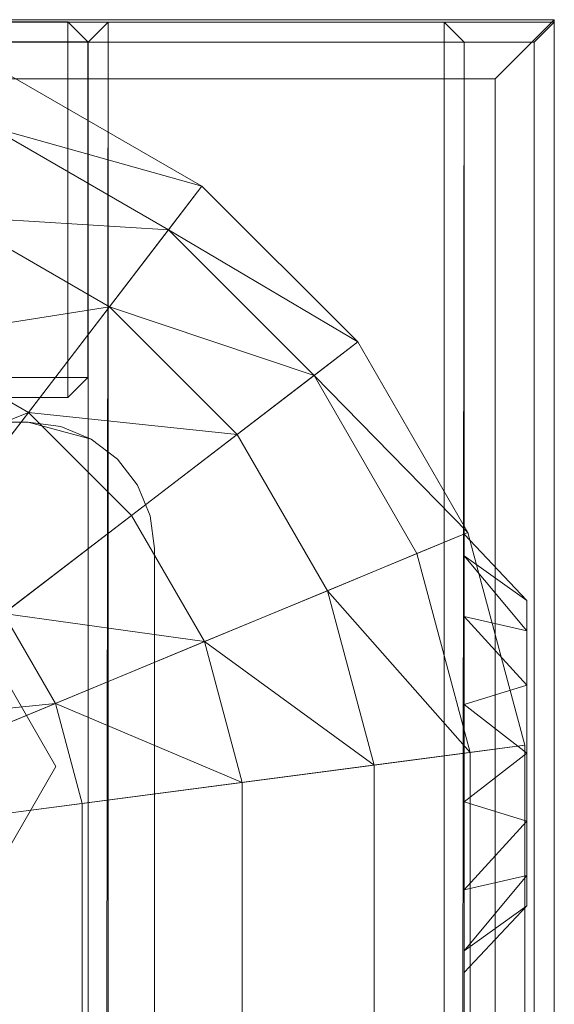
# Model space of a CAD drawing. Header units: inches. Extents: x 813 to 1305, y 19 to 194.
# Tile 422 of 656: x 1145.33 to 1146.4, y 188.76 to 190.73. Entities that reach past the tile are written whole.
import ezdxf

# ---------------------------------------------------------------- set-up
doc = ezdxf.new("R2010")
doc.units = ezdxf.units.IN
doc.header["$MEASUREMENT"] = 0
for name, color, linetype, true_color in [('CET color Grey59', 7, 'Continuous', 0x959796), ('CET color Grey71', 7, 'Continuous', 0xb4b4b4), ('CET color Grey77', 7, 'Continuous', 0xc4c4c4), ('CET color Grey80', 7, 'Continuous', 0xcbcdcc), ('CET color NavajoWhite4', 7, 'Continuous', 0x81775f)]:
    doc.layers.add(name, color=color, linetype=linetype, true_color=true_color)
doc.layers.add('CET Default', color=7, linetype='Continuous')

# ---------------------------------------------------------------- blocks, each defined once
blk = doc.blocks.new('*C190')
at = {"layer": 'CET color Grey71', "linetype": 'Continuous', "lineweight": 0}
for points, invisible_edges in [([(58.9375, 0.1811, 26.065), (58.0625, 0.1811, 26.065), (58.1059, 0.1811, 26.2548), (58.9375, 0.1811, 26.065)], 13), ([(58.9375, 0.1811, 26.065), (58.1059, 0.1811, 25.8752), (58.0625, 0.1811, 26.065), (58.9375, 0.1811, 26.065)], 13), ([(58.9375, 0.1811, 26.065), (58.1059, 0.1811, 26.2548), (58.2273, 0.1811, 26.4071), (58.9375, 0.1811, 26.065)], 13), ([(58.9375, 0.1811, 26.065), (58.2273, 0.1811, 25.7229), (58.1059, 0.1811, 25.8752), (58.9375, 0.1811, 26.065)], 13), ([(58.9375, 0.1811, 26.065), (58.2273, 0.1811, 26.4071), (58.4027, 0.1811, 26.4915), (58.9375, 0.1811, 26.065)], 13), ([(58.9375, 0.1811, 26.065), (58.4027, 0.1811, 25.6385), (58.2273, 0.1811, 25.7229), (58.9375, 0.1811, 26.065)], 13), ([(58.9375, 0.1811, 26.065), (58.5974, 0.1811, 25.6385), (58.4027, 0.1811, 25.6385), (58.9375, 0.1811, 26.065)], 13), ([(58.9375, 0.1811, 26.065), (58.4027, 0.1811, 26.4915), (58.5974, 0.1811, 26.4915), (58.9375, 0.1811, 26.065)], 13), ([(58.9375, 0.1811, 26.065), (58.7728, 0.1811, 25.7229), (58.5974, 0.1811, 25.6385), (58.9375, 0.1811, 26.065)], 13), ([(58.9375, 0.1811, 26.065), (58.5974, 0.1811, 26.4915), (58.7728, 0.1811, 26.4071), (58.9375, 0.1811, 26.065)], 13), ([(58.9375, 0.1811, 26.065), (58.8942, 0.1811, 25.8752), (58.7728, 0.1811, 25.7229), (58.9375, 0.1811, 26.065)], 4), ([(58.9375, 0.1811, 26.065), (58.7728, 0.1811, 26.4071), (58.8942, 0.1811, 26.2548), (58.9375, 0.1811, 26.065)], 9), ([(58.8047, 0.0561, 26.1345), (58.2557, 0.0561, 26.2598), (58.1954, 0.0561, 26.1345), (58.8047, 0.0561, 26.1345)], 13), ([(58.8047, 0.0561, 26.1345), (58.1954, 0.0561, 26.1345), (58.1954, 0.0561, 25.9955), (58.8047, 0.0561, 26.1345)], 13), ([(58.8047, 0.0561, 26.1345), (58.1954, 0.0561, 25.9955), (58.2557, 0.0561, 25.8702), (58.8047, 0.0561, 26.1345)], 13), ([(58.8047, 0.0561, 26.1345), (58.3644, 0.0561, 26.3466), (58.2557, 0.0561, 26.2598), (58.8047, 0.0561, 26.1345)], 13), ([(58.8047, 0.0561, 26.1345), (58.2557, 0.0561, 25.8702), (58.3644, 0.0561, 25.7834), (58.8047, 0.0561, 26.1345)], 13), ([(58.8047, 0.0561, 26.1345), (58.5, 0.0561, 26.3775), (58.3644, 0.0561, 26.3466), (58.8047, 0.0561, 26.1345)], 13), ([(58.8047, 0.0561, 26.1345), (58.3644, 0.0561, 25.7834), (58.5, 0.0561, 25.7525), (58.8047, 0.0561, 26.1345)], 13), ([(58.8047, 0.0561, 26.1345), (58.5, 0.0561, 25.7525), (58.6356, 0.0561, 25.7834), (58.8047, 0.0561, 26.1345)], 13), ([(58.8047, 0.0561, 26.1345), (58.6356, 0.0561, 26.3466), (58.5, 0.0561, 26.3775), (58.8047, 0.0561, 26.1345)], 13), ([(58.8047, 0.0561, 26.1345), (58.6356, 0.0561, 25.7834), (58.7444, 0.0561, 25.8702), (58.8047, 0.0561, 26.1345)], 13), ([(58.8047, 0.0561, 26.1345), (58.7444, 0.0561, 26.2598), (58.6356, 0.0561, 26.3466), (58.8047, 0.0561, 26.1345)], 4), ([(58.8047, 0.0561, 26.1345), (58.7444, 0.0561, 25.8702), (58.8047, 0.0561, 25.9955), (58.8047, 0.0561, 26.1345)], 9)]:
    blk.add_3dface(points, dxfattribs=dict(at, invisible_edges=invisible_edges))
for points in [[(58.0625, 0.1811, 26.065), (58.1954, 0.0561, 26.1345), (58.1059, 0.1811, 26.2548), (58.0625, 0.1811, 26.065)], [(58.0625, 0.1811, 26.065), (58.1954, 0.0561, 25.9955), (58.1954, 0.0561, 26.1345), (58.0625, 0.1811, 26.065)], [(58.1059, 0.1811, 25.8752), (58.1954, 0.0561, 25.9955), (58.0625, 0.1811, 26.065), (58.1059, 0.1811, 25.8752)], [(58.1059, 0.1811, 26.2548), (58.2557, 0.0561, 26.2598), (58.2273, 0.1811, 26.4071), (58.1059, 0.1811, 26.2548)], [(58.1059, 0.1811, 26.2548), (58.1954, 0.0561, 26.1345), (58.2557, 0.0561, 26.2598), (58.1059, 0.1811, 26.2548)], [(58.1059, 0.1811, 25.8752), (58.2557, 0.0561, 25.8702), (58.1954, 0.0561, 25.9955), (58.1059, 0.1811, 25.8752)], [(58.2273, 0.1811, 25.7229), (58.2557, 0.0561, 25.8702), (58.1059, 0.1811, 25.8752), (58.2273, 0.1811, 25.7229)], [(58.4027, 0.1811, 25.6385), (58.3644, 0.0561, 25.7834), (58.2273, 0.1811, 25.7229), (58.4027, 0.1811, 25.6385)], [(58.2273, 0.1811, 26.4071), (58.3644, 0.0561, 26.3466), (58.4027, 0.1811, 26.4915), (58.2273, 0.1811, 26.4071)], [(58.2273, 0.1811, 26.4071), (58.2557, 0.0561, 26.2598), (58.3644, 0.0561, 26.3466), (58.2273, 0.1811, 26.4071)], [(58.2273, 0.1811, 25.7229), (58.3644, 0.0561, 25.7834), (58.2557, 0.0561, 25.8702), (58.2273, 0.1811, 25.7229)], [(58.4027, 0.1811, 25.6385), (58.5, 0.0561, 25.7525), (58.3644, 0.0561, 25.7834), (58.4027, 0.1811, 25.6385)], [(58.4027, 0.1811, 26.4915), (58.3644, 0.0561, 26.3466), (58.5, 0.0561, 26.3775), (58.4027, 0.1811, 26.4915)], [(58.5974, 0.1811, 25.6385), (58.5, 0.0561, 25.7525), (58.4027, 0.1811, 25.6385), (58.5974, 0.1811, 25.6385)], [(58.4027, 0.1811, 26.4915), (58.5, 0.0561, 26.3775), (58.5974, 0.1811, 26.4915), (58.4027, 0.1811, 26.4915)], [(58.5974, 0.1811, 25.6385), (58.6356, 0.0561, 25.7834), (58.5, 0.0561, 25.7525), (58.5974, 0.1811, 25.6385)], [(58.5974, 0.1811, 26.4915), (58.5, 0.0561, 26.3775), (58.6356, 0.0561, 26.3466), (58.5974, 0.1811, 26.4915)], [(58.7728, 0.1811, 25.7229), (58.6356, 0.0561, 25.7834), (58.5974, 0.1811, 25.6385), (58.7728, 0.1811, 25.7229)], [(58.5974, 0.1811, 26.4915), (58.6356, 0.0561, 26.3466), (58.7728, 0.1811, 26.4071), (58.5974, 0.1811, 26.4915)], [(58.7728, 0.1811, 25.7229), (58.7444, 0.0561, 25.8702), (58.6356, 0.0561, 25.7834), (58.7728, 0.1811, 25.7229)], [(58.7728, 0.1811, 26.4071), (58.6356, 0.0561, 26.3466), (58.7444, 0.0561, 26.2598), (58.7728, 0.1811, 26.4071)], [(58.8942, 0.1811, 25.8752), (58.7444, 0.0561, 25.8702), (58.7728, 0.1811, 25.7229), (58.8942, 0.1811, 25.8752)], [(58.8942, 0.1811, 25.8752), (58.8047, 0.0561, 25.9955), (58.7444, 0.0561, 25.8702), (58.8942, 0.1811, 25.8752)], [(58.8942, 0.1811, 26.2548), (58.7444, 0.0561, 26.2598), (58.8047, 0.0561, 26.1345), (58.8942, 0.1811, 26.2548)], [(58.7728, 0.1811, 26.4071), (58.7444, 0.0561, 26.2598), (58.8942, 0.1811, 26.2548), (58.7728, 0.1811, 26.4071)], [(58.9375, 0.1811, 26.065), (58.8047, 0.0561, 25.9955), (58.8942, 0.1811, 25.8752), (58.9375, 0.1811, 26.065)], [(58.9375, 0.1811, 26.065), (58.8047, 0.0561, 26.1345), (58.8047, 0.0561, 25.9955), (58.9375, 0.1811, 26.065)], [(58.8942, 0.1811, 26.2548), (58.8047, 0.0561, 26.1345), (58.9375, 0.1811, 26.065), (58.8942, 0.1811, 26.2548)]]:
    blk.add_3dface(points, dxfattribs=at)
at = {"layer": 'CET color Grey77', "linetype": 'Continuous', "lineweight": 0}
for points, invisible_edges in [([(59.1608, 1.0512, 0.1409), (56.9088, 1.4992, 0.1409), (58.4608, 3.0512, 0.1409), (59.1608, 1.0512, 0.1409)], 13), ([(58.4608, 3.0512, 0.5897), (56.9088, 1.4992, 0.5897), (59.1608, 1.0512, 0.5897), (58.4608, 3.0512, 0.5897)], 6), ([(59.1608, 1.0512, 0.1409), (58.4608, 3.0512, 0.1409), (58.9088, 3.0512, 0.1409), (59.1608, 1.0512, 0.1409)], 13), ([(58.9088, 3.0512, 0.5897), (58.4608, 3.0512, 0.5897), (59.1608, 1.0512, 0.5897), (58.9088, 3.0512, 0.5897)], 6), ([(59.1608, 1.0512, 0.1409), (58.9088, 3.0512, 0.1409), (58.974, 3.0426, 0.1409), (59.1608, 1.0512, 0.1409)], 13), ([(58.974, 3.0426, 0.5897), (58.9088, 3.0512, 0.5897), (59.1608, 1.0512, 0.5897), (58.974, 3.0426, 0.5897)], 6), ([(59.1608, 1.0512, 0.1409), (58.974, 3.0426, 0.1409), (59.0348, 3.0174, 0.1409), (59.1608, 1.0512, 0.1409)], 13), ([(59.0348, 3.0174, 0.5897), (58.974, 3.0426, 0.5897), (59.1608, 1.0512, 0.5897), (59.0348, 3.0174, 0.5897)], 6), ([(59.1608, 1.0512, 0.1409), (59.0348, 3.0174, 0.1409), (59.087, 2.9774, 0.1409), (59.1608, 1.0512, 0.1409)], 13), ([(59.087, 2.9774, 0.5897), (59.0348, 3.0174, 0.5897), (59.1608, 1.0512, 0.5897), (59.087, 2.9774, 0.5897)], 6), ([(59.1608, 1.0512, 0.1409), (59.087, 2.9774, 0.1409), (59.127, 2.9252, 0.1409), (59.1608, 1.0512, 0.1409)], 13), ([(59.127, 2.9252, 0.5897), (59.087, 2.9774, 0.5897), (59.1608, 1.0512, 0.5897), (59.127, 2.9252, 0.5897)], 6), ([(59.1608, 1.0512, 0.1409), (59.127, 2.9252, 0.1409), (59.1522, 2.8644, 0.1409), (59.1608, 1.0512, 0.1409)], 13), ([(59.1522, 2.8644, 0.5897), (59.127, 2.9252, 0.5897), (59.1608, 1.0512, 0.5897), (59.1522, 2.8644, 0.5897)], 6), ([(59.1608, 1.0512, 0.1409), (59.1522, 2.8644, 0.1409), (59.1608, 2.7992, 0.1409), (59.1608, 1.0512, 0.1409)], 9), ([(59.1608, 2.7992, 0.5897), (59.1522, 2.8644, 0.5897), (59.1608, 1.0512, 0.5897), (59.1608, 2.7992, 0.5897)], 2), ([(59.1608, 2.7992, 0.5897), (59.1608, 1.0512, 0.5897), (59.1608, 2.7992, 0.1409), (59.1608, 2.7992, 0.5897)], 2), ([(59.1608, 1.0512, 0.5897), (59.1608, 1.0512, 0.1409), (59.1608, 2.7992, 0.1409), (59.1608, 1.0512, 0.5897)], 4), ([(58.4737, 0.9955), (58.0361, 1.7535), (58.4737, 2.0061), (58.4737, 0.9955)], 13), ([(58.4737, 2.0061, 0.1409), (58.0361, 1.7535, 0.1409), (58.4737, 0.9955, 0.1409), (58.4737, 2.0061, 0.1409)], 6), ([(58.4737, 0.9955), (58.4737, 2.0061), (58.9113, 1.7535), (58.4737, 0.9955)], 13), ([(58.9113, 1.7535, 0.1409), (58.4737, 2.0061, 0.1409), (58.4737, 0.9955, 0.1409), (58.9113, 1.7535, 0.1409)], 6), ([(58.4737, 0.9955), (58.0361, 1.2482), (58.0361, 1.7535), (58.4737, 0.9955)], 4), ([(58.0361, 1.7535, 0.1409), (58.0361, 1.2482, 0.1409), (58.4737, 0.9955, 0.1409), (58.0361, 1.7535, 0.1409)], 4), ([(58.4737, 0.9955), (58.9113, 1.7535), (58.9113, 1.2482), (58.4737, 0.9955)], 9), ([(58.9113, 1.2482, 0.1409), (58.9113, 1.7535, 0.1409), (58.4737, 0.9955, 0.1409), (58.9113, 1.2482, 0.1409)], 2), ([(59.1608, 1.0512, 0.1409), (56.9088, 1.0512, 0.1409), (56.9088, 1.4992, 0.1409), (59.1608, 1.0512, 0.1409)], 13), ([(56.9088, 1.4992, 0.5897), (56.9088, 1.0512, 0.5897), (59.1608, 1.0512, 0.5897), (56.9088, 1.4992, 0.5897)], 6), ([(58.4737, 0.9955, 0.1409), (58.0361, 1.2482, 0.1409), (58.4737, 0.9955), (58.4737, 0.9955, 0.1409)], 2), ([(58.0361, 1.2482, 0.1409), (58.0361, 1.2482), (58.4737, 0.9955), (58.0361, 1.2482, 0.1409)], 4), ([(58.9113, 1.2482, 0.1409), (58.4737, 0.9955, 0.1409), (58.9113, 1.2482), (58.9113, 1.2482, 0.1409)], 2), ([(58.4737, 0.9955, 0.1409), (58.4737, 0.9955), (58.9113, 1.2482), (58.4737, 0.9955, 0.1409)], 4), ([(59.1608, 1.0512, 0.1409), (56.9174, 0.986, 0.1409), (56.9088, 1.0512, 0.1409), (59.1608, 1.0512, 0.1409)], 13), ([(56.9088, 1.0512, 0.5897), (56.9174, 0.986, 0.5897), (59.1608, 1.0512, 0.5897), (56.9088, 1.0512, 0.5897)], 6), ([(59.1608, 1.0512, 0.1409), (56.9425, 0.9252, 0.1409), (56.9174, 0.986, 0.1409), (59.1608, 1.0512, 0.1409)], 13), ([(56.9174, 0.986, 0.5897), (56.9425, 0.9252, 0.5897), (59.1608, 1.0512, 0.5897), (56.9174, 0.986, 0.5897)], 6), ([(59.1608, 1.0512, 0.1409), (56.9826, 0.873, 0.1409), (56.9425, 0.9252, 0.1409), (59.1608, 1.0512, 0.1409)], 13), ([(56.9425, 0.9252, 0.5897), (56.9826, 0.873, 0.5897), (59.1608, 1.0512, 0.5897), (56.9425, 0.9252, 0.5897)], 6), ([(59.1608, 1.0512, 0.1409), (57.0348, 0.833, 0.1409), (56.9826, 0.873, 0.1409), (59.1608, 1.0512, 0.1409)], 13), ([(56.9826, 0.873, 0.5897), (57.0348, 0.833, 0.5897), (59.1608, 1.0512, 0.5897), (56.9826, 0.873, 0.5897)], 6), ([(59.1608, 1.0512, 0.1409), (57.0956, 0.8078, 0.1409), (57.0348, 0.833, 0.1409), (59.1608, 1.0512, 0.1409)], 13), ([(57.0348, 0.833, 0.5897), (57.0956, 0.8078, 0.5897), (59.1608, 1.0512, 0.5897), (57.0348, 0.833, 0.5897)], 6), ([(59.1608, 1.0512, 0.1409), (57.1608, 0.7992, 0.1409), (57.0956, 0.8078, 0.1409), (59.1608, 1.0512, 0.1409)], 13), ([(57.0956, 0.8078, 0.5897), (57.1608, 0.7992, 0.5897), (59.1608, 1.0512, 0.5897), (57.0956, 0.8078, 0.5897)], 6), ([(59.1608, 1.0512, 0.1409), (58.9088, 0.7992, 0.1409), (57.1608, 0.7992, 0.1409), (59.1608, 1.0512, 0.1409)], 13), ([(57.1608, 0.7992, 0.5897), (58.9088, 0.7992, 0.5897), (59.1608, 1.0512, 0.5897), (57.1608, 0.7992, 0.5897)], 6), ([(59.1608, 1.0512, 0.1409), (58.974, 0.8078, 0.1409), (58.9088, 0.7992, 0.1409), (59.1608, 1.0512, 0.1409)], 13), ([(58.9088, 0.7992, 0.5897), (58.974, 0.8078, 0.5897), (59.1608, 1.0512, 0.5897), (58.9088, 0.7992, 0.5897)], 6), ([(59.1608, 1.0512, 0.1409), (59.0348, 0.833, 0.1409), (58.974, 0.8078, 0.1409), (59.1608, 1.0512, 0.1409)], 13), ([(58.974, 0.8078, 0.5897), (59.0348, 0.833, 0.5897), (59.1608, 1.0512, 0.5897), (58.974, 0.8078, 0.5897)], 6), ([(59.1608, 1.0512, 0.1409), (59.087, 0.873, 0.1409), (59.0348, 0.833, 0.1409), (59.1608, 1.0512, 0.1409)], 13), ([(59.0348, 0.833, 0.5897), (59.087, 0.873, 0.5897), (59.1608, 1.0512, 0.5897), (59.0348, 0.833, 0.5897)], 6), ([(59.1608, 1.0512, 0.1409), (59.127, 0.9252, 0.1409), (59.087, 0.873, 0.1409), (59.1608, 1.0512, 0.1409)], 4), ([(59.087, 0.873, 0.5897), (59.127, 0.9252, 0.5897), (59.1608, 1.0512, 0.5897), (59.087, 0.873, 0.5897)], 4), ([(59.1608, 1.0512, 0.5897), (59.1522, 0.986, 0.5897), (59.1608, 1.0512, 0.1409), (59.1608, 1.0512, 0.5897)], 2), ([(59.1522, 0.986, 0.5897), (59.1522, 0.986, 0.1409), (59.1608, 1.0512, 0.1409), (59.1522, 0.986, 0.5897)], 4), ([(59.1522, 0.986, 0.5897), (59.127, 0.9252, 0.5897), (59.1522, 0.986, 0.1409), (59.1522, 0.986, 0.5897)], 2), ([(59.127, 0.9252, 0.5897), (59.127, 0.9252, 0.1409), (59.1522, 0.986, 0.1409), (59.127, 0.9252, 0.5897)], 4), ([(59.127, 0.9252, 0.5897), (59.087, 0.873, 0.5897), (59.127, 0.9252, 0.1409), (59.127, 0.9252, 0.5897)], 2), ([(59.087, 0.873, 0.5897), (59.087, 0.873, 0.1409), (59.127, 0.9252, 0.1409), (59.087, 0.873, 0.5897)], 4), ([(59.087, 0.873, 0.5897), (59.0348, 0.833, 0.5897), (59.087, 0.873, 0.1409), (59.087, 0.873, 0.5897)], 2), ([(59.0348, 0.833, 0.5897), (59.0348, 0.833, 0.1409), (59.087, 0.873, 0.1409), (59.0348, 0.833, 0.5897)], 4), ([(59.0348, 0.833, 0.5897), (58.974, 0.8078, 0.5897), (59.0348, 0.833, 0.1409), (59.0348, 0.833, 0.5897)], 2), ([(58.974, 0.8078, 0.5897), (58.974, 0.8078, 0.1409), (59.0348, 0.833, 0.1409), (58.974, 0.8078, 0.5897)], 4), ([(58.974, 0.8078, 0.5897), (58.9088, 0.7992, 0.5897), (58.974, 0.8078, 0.1409), (58.974, 0.8078, 0.5897)], 2), ([(58.9088, 0.7992, 0.5897), (58.9088, 0.7992, 0.1409), (58.974, 0.8078, 0.1409), (58.9088, 0.7992, 0.5897)], 4), ([(58.9088, 0.7992, 0.5897), (57.1608, 0.7992, 0.5897), (58.9088, 0.7992, 0.1409), (58.9088, 0.7992, 0.5897)], 2), ([(57.1608, 0.7992, 0.5897), (57.1608, 0.7992, 0.1409), (58.9088, 0.7992, 0.1409), (57.1608, 0.7992, 0.5897)], 4)]:
    blk.add_3dface(points, dxfattribs=dict(at, invisible_edges=invisible_edges))
for points in [[(59.1608, 1.0512, 0.1409), (59.1522, 0.986, 0.1409), (59.127, 0.9252, 0.1409), (59.1608, 1.0512, 0.1409)], [(59.127, 0.9252, 0.5897), (59.1522, 0.986, 0.5897), (59.1608, 1.0512, 0.5897), (59.127, 0.9252, 0.5897)]]:
    blk.add_3dface(points, dxfattribs=at)
at = {"layer": 'CET color Grey80', "linetype": 'Continuous', "lineweight": 0}
for points, invisible_edges in [([(59.919, 15.919, 1.34), (59.959, 0.001, 1.3), (59.959, 15.959, 1.3), (59.919, 15.919, 1.34)], 9), ([(59.959, 15.959, 0.63), (59.959, 0.001, 0.63), (59.919, 0.041, 0.59), (59.959, 15.959, 0.63)], 4), ([(59.959, 15.959, 0.63), (59.919, 0.041, 0.59), (59.919, 15.919, 0.59), (59.959, 15.959, 0.63)], 9), ([(59.959, 15.959, 1.3), (59.959, 0.001, 1.3), (59.959, 0.001, 0.63), (59.959, 15.959, 1.3)], 4), ([(59.959, 15.959, 1.3), (59.959, 0.001, 0.63), (59.959, 15.959, 0.63), (59.959, 15.959, 1.3)], 9), ([(0.041, 0.041, 1.34), (59.919, 0.041, 1.34), (59.919, 15.919, 1.34), (0.041, 0.041, 1.34)], 4), ([(0.041, 0.041, 1.34), (59.919, 15.919, 1.34), (0.041, 15.919, 1.34), (0.041, 0.041, 1.34)], 9), ([(0.041, 0.041, 0.59), (59.919, 15.919, 0.59), (59.919, 0.041, 0.59), (0.041, 0.041, 0.59)], 9), ([(0.041, 0.041, 0.59), (0.041, 15.919, 0.59), (59.919, 15.919, 0.59), (0.041, 0.041, 0.59)], 4), ([(59.919, 15.919, 0.59), (59.919, 0.041, 0.59), (59.919, 0.041, 1.34), (59.919, 15.919, 0.59)], 4), ([(59.919, 15.919, 0.59), (59.919, 0.041, 1.34), (59.919, 15.919, 1.34), (59.919, 15.919, 0.59)], 9), ([(59.919, 15.919, 1.34), (59.919, 0.041, 1.34), (59.959, 0.001, 1.3), (59.919, 15.919, 1.34)], 4), ([(59.21, 0.9721, 1.381), (59.21, 15.169, 1.381), (59.25, 15.209, 1.341), (59.21, 0.9721, 1.381)], 4), ([(59.21, 0.9721, 1.381), (59.25, 15.209, 1.341), (59.25, 0.9321, 1.341), (59.21, 0.9721, 1.381)], 9), ([(59.21, 15.169, 27.924), (59.25, 0.9321, 27.964), (59.25, 15.209, 27.964), (59.21, 15.169, 27.924)], 9), ([(59.25, 0.9321, 1.341), (59.25, 15.209, 1.341), (59.92, 15.209, 1.341), (59.25, 0.9321, 1.341)], 4), ([(59.25, 0.9321, 1.341), (59.92, 15.209, 1.341), (59.92, 0.9321, 1.341), (59.25, 0.9321, 1.341)], 9), ([(59.25, 15.209, 27.964), (59.25, 0.9321, 27.964), (59.92, 0.9321, 27.964), (59.25, 15.209, 27.964)], 4), ([(59.25, 15.209, 27.964), (59.92, 0.9321, 27.964), (59.92, 15.209, 27.964), (59.25, 15.209, 27.964)], 9), ([(59.92, 0.9321, 1.341), (59.92, 15.209, 1.341), (59.96, 15.169, 1.381), (59.92, 0.9321, 1.341)], 4), ([(59.92, 15.209, 27.964), (59.92, 0.9321, 27.964), (59.96, 0.9721, 27.924), (59.92, 15.209, 27.964)], 4), ([(59.92, 15.209, 27.964), (59.96, 0.9721, 27.924), (59.96, 15.169, 27.924), (59.92, 15.209, 27.964)], 9), ([(59.21, 0.9721, 1.381), (59.21, 0.9721, 27.924), (59.21, 15.169, 27.924), (59.21, 0.9721, 1.381)], 4), ([(59.21, 0.9721, 1.381), (59.21, 15.169, 27.924), (59.21, 15.169, 1.381), (59.21, 0.9721, 1.381)], 9), ([(59.96, 0.9721, 1.381), (59.96, 15.169, 1.381), (59.21, 15.169, 1.381), (59.96, 0.9721, 1.381)], 4), ([(59.96, 0.9721, 1.381), (59.21, 15.169, 1.381), (59.21, 0.9721, 1.381), (59.96, 0.9721, 1.381)], 9), ([(59.96, 15.169, 27.924), (59.96, 0.9721, 27.924), (59.21, 0.9721, 27.924), (59.96, 15.169, 27.924)], 4), ([(59.96, 15.169, 27.924), (59.21, 0.9721, 27.924), (59.21, 15.169, 27.924), (59.96, 15.169, 27.924)], 9), ([(59.21, 15.169, 27.924), (59.21, 0.9721, 27.924), (59.25, 0.9321, 27.964), (59.21, 15.169, 27.924)], 4), ([(59.92, 0.9321, 1.341), (59.96, 15.169, 1.381), (59.96, 0.9721, 1.381), (59.92, 0.9321, 1.341)], 9), ([(59.96, 0.9721, 1.381), (59.96, 15.169, 27.924), (59.96, 0.9721, 27.924), (59.96, 0.9721, 1.381)], 9), ([(59.96, 0.9721, 1.381), (59.96, 15.169, 1.381), (59.96, 15.169, 27.924), (59.96, 0.9721, 1.381)], 4), ([(59.96, 0.9721, 27.924), (59.96, 0.9721, 1.381), (59.21, 0.9721, 1.381), (59.96, 0.9721, 27.924)], 4), ([(59.96, 0.9721, 27.924), (59.21, 0.9721, 1.381), (59.21, 0.9721, 27.924), (59.96, 0.9721, 27.924)], 9), ([(59.21, 0.9721, 27.924), (59.21, 0.9721, 1.381), (59.25, 0.9321, 1.341), (59.21, 0.9721, 27.924)], 4), ([(59.21, 0.9721, 27.924), (59.25, 0.9321, 1.341), (59.25, 0.9321, 27.964), (59.21, 0.9721, 27.924)], 9), ([(59.92, 0.9321, 27.964), (59.92, 0.9321, 1.341), (59.96, 0.9721, 1.381), (59.92, 0.9321, 27.964)], 4), ([(59.92, 0.9321, 27.964), (59.96, 0.9721, 1.381), (59.96, 0.9721, 27.924), (59.92, 0.9321, 27.964)], 9), ([(30.001, 0.8911, 14.609), (59.959, 0.8911, 14.609), (59.919, 0.9311, 14.569), (30.001, 0.8911, 14.609)], 4), ([(30.001, 0.8911, 14.609), (59.919, 0.9311, 14.569), (30.041, 0.9311, 14.569), (30.001, 0.8911, 14.609)], 9), ([(30.001, 0.8911, 21.224), (59.959, 0.8911, 21.224), (59.919, 0.9311, 21.184), (30.001, 0.8911, 21.224)], 4), ([(30.001, 0.8911, 21.224), (59.919, 0.9311, 21.184), (30.041, 0.9311, 21.184), (30.001, 0.8911, 21.224)], 9), ([(30.001, 0.8911, 27.839), (59.959, 0.8911, 27.839), (59.919, 0.9311, 27.799), (30.001, 0.8911, 27.839)], 4), ([(30.001, 0.8911, 27.839), (59.919, 0.9311, 27.799), (30.041, 0.9311, 27.799), (30.001, 0.8911, 27.839)], 9), ([(59.959, 0.8911, 21.351), (30.001, 0.8911, 21.351), (30.041, 0.9311, 21.391), (59.959, 0.8911, 21.351)], 4), ([(30.041, 0.9311, 1.546), (59.919, 0.9311, 14.569), (59.919, 0.9311, 1.546), (30.041, 0.9311, 1.546)], 9), ([(30.041, 0.9311, 1.546), (30.041, 0.9311, 14.569), (59.919, 0.9311, 14.569), (30.041, 0.9311, 1.546)], 4), ([(30.041, 0.9311, 14.569), (59.919, 0.9311, 14.569), (59.919, 0.1811, 14.569), (30.041, 0.9311, 14.569)], 4), ([(30.041, 0.9311, 14.569), (59.919, 0.1811, 14.569), (30.041, 0.1811, 14.569), (30.041, 0.9311, 14.569)], 9), ([(59.919, 0.9311, 1.546), (30.041, 0.9311, 1.546), (30.041, 0.1811, 1.546), (59.919, 0.9311, 1.546)], 4), ([(59.919, 0.9311, 1.546), (30.041, 0.1811, 1.546), (59.919, 0.1811, 1.546), (59.919, 0.9311, 1.546)], 9), ([(30.041, 0.9311, 14.776), (59.919, 0.9311, 21.184), (59.919, 0.9311, 14.776), (30.041, 0.9311, 14.776)], 9), ([(30.041, 0.9311, 14.776), (30.041, 0.9311, 21.184), (59.919, 0.9311, 21.184), (30.041, 0.9311, 14.776)], 4), ([(30.041, 0.9311, 21.184), (59.919, 0.9311, 21.184), (59.919, 0.1811, 21.184), (30.041, 0.9311, 21.184)], 4), ([(30.041, 0.9311, 21.184), (59.919, 0.1811, 21.184), (30.041, 0.1811, 21.184), (30.041, 0.9311, 21.184)], 9), ([(59.919, 0.9311, 14.776), (30.041, 0.9311, 14.776), (30.041, 0.1811, 14.776), (59.919, 0.9311, 14.776)], 4), ([(59.919, 0.9311, 14.776), (30.041, 0.1811, 14.776), (59.919, 0.1811, 14.776), (59.919, 0.9311, 14.776)], 9), ([(30.041, 0.9311, 21.391), (59.919, 0.9311, 27.799), (59.919, 0.9311, 21.391), (30.041, 0.9311, 21.391)], 9), ([(30.041, 0.9311, 21.391), (30.041, 0.9311, 27.799), (59.919, 0.9311, 27.799), (30.041, 0.9311, 21.391)], 4), ([(30.041, 0.9311, 27.799), (59.919, 0.9311, 27.799), (59.919, 0.1811, 27.799), (30.041, 0.9311, 27.799)], 4), ([(30.041, 0.9311, 27.799), (59.919, 0.1811, 27.799), (30.041, 0.1811, 27.799), (30.041, 0.9311, 27.799)], 9), ([(59.919, 0.9311, 21.391), (30.041, 0.9311, 21.391), (30.041, 0.1811, 21.391), (59.919, 0.9311, 21.391)], 4), ([(59.919, 0.9311, 21.391), (30.041, 0.1811, 21.391), (59.919, 0.1811, 21.391), (59.919, 0.9311, 21.391)], 9), ([(59.959, 0.8911, 21.351), (30.041, 0.9311, 21.391), (59.919, 0.9311, 21.391), (59.959, 0.8911, 21.351)], 9), ([(59.25, 0.9321, 27.964), (59.25, 0.9321, 1.341), (59.92, 0.9321, 1.341), (59.25, 0.9321, 27.964)], 4), ([(59.25, 0.9321, 27.964), (59.92, 0.9321, 1.341), (59.92, 0.9321, 27.964), (59.25, 0.9321, 27.964)], 9), ([(59.919, 0.9311, 14.569), (59.919, 0.9311, 1.546), (59.919, 0.1811, 1.546), (59.919, 0.9311, 14.569)], 4), ([(59.919, 0.9311, 14.569), (59.919, 0.1811, 1.546), (59.919, 0.1811, 14.569), (59.919, 0.9311, 14.569)], 9), ([(59.959, 0.8911, 14.609), (59.959, 0.8911, 1.506), (59.919, 0.9311, 1.546), (59.959, 0.8911, 14.609)], 4), ([(59.959, 0.8911, 14.609), (59.919, 0.9311, 1.546), (59.919, 0.9311, 14.569), (59.959, 0.8911, 14.609)], 9), ([(59.919, 0.9311, 21.184), (59.919, 0.9311, 14.776), (59.919, 0.1811, 14.776), (59.919, 0.9311, 21.184)], 4), ([(59.919, 0.9311, 21.184), (59.919, 0.1811, 14.776), (59.919, 0.1811, 21.184), (59.919, 0.9311, 21.184)], 9), ([(59.959, 0.8911, 21.224), (59.959, 0.8911, 14.736), (59.919, 0.9311, 14.776), (59.959, 0.8911, 21.224)], 4), ([(59.959, 0.8911, 21.224), (59.919, 0.9311, 14.776), (59.919, 0.9311, 21.184), (59.959, 0.8911, 21.224)], 9), ([(59.919, 0.9311, 27.799), (59.919, 0.9311, 21.391), (59.919, 0.1811, 21.391), (59.919, 0.9311, 27.799)], 4), ([(59.919, 0.9311, 27.799), (59.919, 0.1811, 21.391), (59.919, 0.1811, 27.799), (59.919, 0.9311, 27.799)], 9), ([(59.959, 0.8911, 27.839), (59.959, 0.8911, 21.351), (59.919, 0.9311, 21.391), (59.959, 0.8911, 27.839)], 4), ([(59.959, 0.8911, 27.839), (59.919, 0.9311, 21.391), (59.919, 0.9311, 27.799), (59.959, 0.8911, 27.839)], 9), ([(30.001, 0.2211, 14.609), (59.959, 0.2211, 14.609), (59.959, 0.8911, 14.609), (30.001, 0.2211, 14.609)], 4), ([(30.001, 0.2211, 14.609), (59.959, 0.8911, 14.609), (30.001, 0.8911, 14.609), (30.001, 0.2211, 14.609)], 9), ([(59.959, 0.2211, 1.506), (30.001, 0.2211, 1.506), (30.001, 0.8911, 1.506), (59.959, 0.2211, 1.506)], 4), ([(59.959, 0.2211, 1.506), (30.001, 0.8911, 1.506), (59.959, 0.8911, 1.506), (59.959, 0.2211, 1.506)], 9), ([(30.001, 0.2211, 21.224), (59.959, 0.2211, 21.224), (59.959, 0.8911, 21.224), (30.001, 0.2211, 21.224)], 4), ([(30.001, 0.2211, 21.224), (59.959, 0.8911, 21.224), (30.001, 0.8911, 21.224), (30.001, 0.2211, 21.224)], 9), ([(59.959, 0.2211, 14.736), (30.001, 0.2211, 14.736), (30.001, 0.8911, 14.736), (59.959, 0.2211, 14.736)], 4), ([(59.959, 0.2211, 14.736), (30.001, 0.8911, 14.736), (59.959, 0.8911, 14.736), (59.959, 0.2211, 14.736)], 9), ([(30.001, 0.2211, 27.839), (59.959, 0.2211, 27.839), (59.959, 0.8911, 27.839), (30.001, 0.2211, 27.839)], 4), ([(30.001, 0.2211, 27.839), (59.959, 0.8911, 27.839), (30.001, 0.8911, 27.839), (30.001, 0.2211, 27.839)], 9), ([(59.959, 0.2211, 21.351), (30.001, 0.2211, 21.351), (30.001, 0.8911, 21.351), (59.959, 0.2211, 21.351)], 4), ([(59.959, 0.2211, 21.351), (30.001, 0.8911, 21.351), (59.959, 0.8911, 21.351), (59.959, 0.2211, 21.351)], 9), ([(59.959, 0.2211, 14.609), (59.959, 0.2211, 1.506), (59.959, 0.8911, 1.506), (59.959, 0.2211, 14.609)], 4), ([(59.959, 0.2211, 14.609), (59.959, 0.8911, 1.506), (59.959, 0.8911, 14.609), (59.959, 0.2211, 14.609)], 9), ([(59.959, 0.2211, 21.224), (59.959, 0.2211, 14.736), (59.959, 0.8911, 14.736), (59.959, 0.2211, 21.224)], 4), ([(59.959, 0.2211, 21.224), (59.959, 0.8911, 14.736), (59.959, 0.8911, 21.224), (59.959, 0.2211, 21.224)], 9), ([(59.959, 0.2211, 27.839), (59.959, 0.2211, 21.351), (59.959, 0.8911, 21.351), (59.959, 0.2211, 27.839)], 4), ([(59.959, 0.2211, 27.839), (59.959, 0.8911, 21.351), (59.959, 0.8911, 27.839), (59.959, 0.2211, 27.839)], 9), ([(30.041, 0.1811, 14.569), (59.959, 0.2211, 14.609), (30.001, 0.2211, 14.609), (30.041, 0.1811, 14.569)], 9), ([(59.919, 0.1811, 1.546), (30.041, 0.1811, 1.546), (30.001, 0.2211, 1.506), (59.919, 0.1811, 1.546)], 4), ([(59.919, 0.1811, 1.546), (30.001, 0.2211, 1.506), (59.959, 0.2211, 1.506), (59.919, 0.1811, 1.546)], 9), ([(30.041, 0.1811, 21.184), (59.959, 0.2211, 21.224), (30.001, 0.2211, 21.224), (30.041, 0.1811, 21.184)], 9), ([(30.041, 0.1811, 27.799), (59.959, 0.2211, 27.839), (30.001, 0.2211, 27.839), (30.041, 0.1811, 27.799)], 9), ([(59.919, 0.1811, 21.391), (30.041, 0.1811, 21.391), (30.001, 0.2211, 21.351), (59.919, 0.1811, 21.391)], 4), ([(59.919, 0.1811, 21.391), (30.001, 0.2211, 21.351), (59.959, 0.2211, 21.351), (59.919, 0.1811, 21.391)], 9), ([(30.041, 0.1811, 14.569), (59.919, 0.1811, 14.569), (59.959, 0.2211, 14.609), (30.041, 0.1811, 14.569)], 4), ([(30.041, 0.1811, 21.184), (59.919, 0.1811, 21.184), (59.959, 0.2211, 21.224), (30.041, 0.1811, 21.184)], 4), ([(30.041, 0.1811, 27.799), (59.919, 0.1811, 27.799), (59.959, 0.2211, 27.839), (30.041, 0.1811, 27.799)], 4), ([(59.919, 0.1811, 14.569), (59.919, 0.1811, 1.546), (59.959, 0.2211, 1.506), (59.919, 0.1811, 14.569)], 4), ([(59.919, 0.1811, 14.569), (59.959, 0.2211, 1.506), (59.959, 0.2211, 14.609), (59.919, 0.1811, 14.569)], 9), ([(59.919, 0.1811, 21.184), (59.919, 0.1811, 14.776), (59.959, 0.2211, 14.736), (59.919, 0.1811, 21.184)], 4), ([(59.919, 0.1811, 21.184), (59.959, 0.2211, 14.736), (59.959, 0.2211, 21.224), (59.919, 0.1811, 21.184)], 9), ([(59.919, 0.1811, 27.799), (59.919, 0.1811, 21.391), (59.959, 0.2211, 21.351), (59.919, 0.1811, 27.799)], 4), ([(59.919, 0.1811, 27.799), (59.959, 0.2211, 21.351), (59.959, 0.2211, 27.839), (59.919, 0.1811, 27.799)], 9), ([(30.041, 0.1811, 1.546), (59.919, 0.1811, 1.546), (59.919, 0.1811, 14.569), (30.041, 0.1811, 1.546)], 4), ([(30.041, 0.1811, 1.546), (59.919, 0.1811, 14.569), (30.041, 0.1811, 14.569), (30.041, 0.1811, 1.546)], 9), ([(30.041, 0.1811, 14.776), (59.919, 0.1811, 14.776), (59.919, 0.1811, 21.184), (30.041, 0.1811, 14.776)], 4), ([(30.041, 0.1811, 14.776), (59.919, 0.1811, 21.184), (30.041, 0.1811, 21.184), (30.041, 0.1811, 14.776)], 9), ([(30.041, 0.1811, 21.391), (59.919, 0.1811, 21.391), (59.919, 0.1811, 27.799), (30.041, 0.1811, 21.391)], 4), ([(30.041, 0.1811, 21.391), (59.919, 0.1811, 27.799), (30.041, 0.1811, 27.799), (30.041, 0.1811, 21.391)], 9), ([(59.919, 0.041, 1.34), (0.041, 0.041, 1.34), (0.001, 0.001, 1.3), (59.919, 0.041, 1.34)], 4), ([(59.919, 0.041, 1.34), (0.001, 0.001, 1.3), (59.959, 0.001, 1.3), (59.919, 0.041, 1.34)], 9), ([(59.959, 0.001, 0.63), (0.001, 0.001, 0.63), (0.041, 0.041, 0.59), (59.959, 0.001, 0.63)], 4), ([(59.919, 0.041, 0.59), (0.041, 0.041, 0.59), (0.041, 0.041, 1.34), (59.919, 0.041, 0.59)], 4), ([(59.919, 0.041, 0.59), (0.041, 0.041, 1.34), (59.919, 0.041, 1.34), (59.919, 0.041, 0.59)], 9), ([(59.959, 0.001, 0.63), (0.041, 0.041, 0.59), (59.919, 0.041, 0.59), (59.959, 0.001, 0.63)], 9), ([(59.959, 0.001, 1.3), (0.001, 0.001, 1.3), (0.001, 0.001, 0.63), (59.959, 0.001, 1.3)], 4), ([(59.959, 0.001, 1.3), (0.001, 0.001, 0.63), (59.959, 0.001, 0.63), (59.959, 0.001, 1.3)], 9)]:
    blk.add_3dface(points, dxfattribs=dict(at, invisible_edges=invisible_edges))
for points in [[(59.959, 0.8911, 1.506), (30.001, 0.8911, 1.506), (30.041, 0.9311, 1.546), (59.959, 0.8911, 1.506)], [(59.959, 0.8911, 14.736), (30.001, 0.8911, 14.736), (30.041, 0.9311, 14.776), (59.959, 0.8911, 14.736)], [(59.959, 0.8911, 1.506), (30.041, 0.9311, 1.546), (59.919, 0.9311, 1.546), (59.959, 0.8911, 1.506)], [(59.959, 0.8911, 14.736), (30.041, 0.9311, 14.776), (59.919, 0.9311, 14.776), (59.959, 0.8911, 14.736)], [(59.919, 0.1811, 14.776), (30.041, 0.1811, 14.776), (30.001, 0.2211, 14.736), (59.919, 0.1811, 14.776)], [(59.919, 0.1811, 14.776), (30.001, 0.2211, 14.736), (59.959, 0.2211, 14.736), (59.919, 0.1811, 14.776)]]:
    blk.add_3dface(points, dxfattribs=at)
blk = doc.blocks.new('*C189')
at = {"layer": 'CET Default', "linetype": 'Continuous', "lineweight": 0, "rotation": 89.99999999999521}
blk.add_blockref('*C190', (347.6822, 943.8949), dxfattribs=at)
blk = doc.blocks.new('*C257')
at = {"layer": 'CET color Grey80', "linetype": 'Continuous', "lineweight": 0}
for points, invisible_edges in [([(59.8509, 15.8809, 1.125), (59.969, 0.001, 1.0069), (59.969, 15.999, 1.0069), (59.8509, 15.8809, 1.125)], 9), ([(59.969, 15.999, 0.1181), (59.969, 0.001, 0.1181), (59.8509, 0.1191), (59.969, 15.999, 0.1181)], 4), ([(59.969, 15.999, 0.1181), (59.8509, 0.1191), (59.8509, 15.8809), (59.969, 15.999, 0.1181)], 9), ([(59.969, 15.999, 1.0069), (59.969, 0.001, 1.0069), (59.969, 0.001, 0.1181), (59.969, 15.999, 1.0069)], 4), ([(59.969, 15.999, 1.0069), (59.969, 0.001, 0.1181), (59.969, 15.999, 0.1181), (59.969, 15.999, 1.0069)], 9), ([(0.1191, 0.1191, 1.125), (59.8509, 0.1191, 1.125), (59.8509, 15.8809, 1.125), (0.1191, 0.1191, 1.125)], 4), ([(0.1191, 0.1191, 1.125), (59.8509, 15.8809, 1.125), (0.1191, 15.8809, 1.125), (0.1191, 0.1191, 1.125)], 9), ([(59.8509, 15.8809), (59.8509, 0.1191), (59.8509, 0.1191, 1.125), (59.8509, 15.8809)], 4), ([(59.8509, 15.8809), (59.8509, 0.1191, 1.125), (59.8509, 15.8809, 1.125), (59.8509, 15.8809)], 9), ([(59.8509, 15.8809, 1.125), (59.8509, 0.1191, 1.125), (59.969, 0.001, 1.0069), (59.8509, 15.8809, 1.125)], 4), ([(59.8509, 0.1191, 1.125), (0.1191, 0.1191, 1.125), (0.001, 0.001, 1.0069), (59.8509, 0.1191, 1.125)], 4), ([(59.8509, 0.1191, 1.125), (0.001, 0.001, 1.0069), (59.969, 0.001, 1.0069), (59.8509, 0.1191, 1.125)], 9), ([(59.969, 0.001, 0.1181), (0.001, 0.001, 0.1181), (0.1191, 0.1191), (59.969, 0.001, 0.1181)], 4), ([(59.8509, 0.1191), (0.1191, 0.1191), (0.1191, 0.1191, 1.125), (59.8509, 0.1191)], 4), ([(59.8509, 0.1191), (0.1191, 0.1191, 1.125), (59.8509, 0.1191, 1.125), (59.8509, 0.1191)], 9), ([(59.969, 0.001, 0.1181), (0.1191, 0.1191), (59.8509, 0.1191), (59.969, 0.001, 0.1181)], 9), ([(59.969, 0.001, 1.0069), (0.001, 0.001, 1.0069), (0.001, 0.001, 0.1181), (59.969, 0.001, 1.0069)], 4), ([(59.969, 0.001, 1.0069), (0.001, 0.001, 0.1181), (59.969, 0.001, 0.1181), (59.969, 0.001, 1.0069)], 9)]:
    blk.add_3dface(points, dxfattribs=dict(at, invisible_edges=invisible_edges))
at = {"layer": 'CET color NavajoWhite4', "linetype": 'Continuous', "lineweight": 0}
for points, invisible_edges in [([(0.1191, 0.1191), (59.8509, 15.8809), (59.8509, 0.1191), (0.1191, 0.1191)], 9), ([(0.1191, 0.1191), (0.1191, 15.8809), (59.8509, 15.8809), (0.1191, 0.1191)], 4)]:
    blk.add_3dface(points, dxfattribs=dict(at, invisible_edges=invisible_edges))
blk = doc.blocks.new('*C233')
at = {"layer": 'CET Default', "linetype": 'Continuous', "lineweight": 0, "rotation": 89.99999999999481}
blk.add_blockref('*C257', (347.6822, 943.8899, 27.965), dxfattribs=at)
blk = doc.blocks.new('*C278')
at = {"layer": 'CET color Grey59', "linetype": 'Continuous', "lineweight": 0}
for points, invisible_edges in [([(27.5274, 0.8167), (27.5383, 0.8276), (28.8266, -0.1609), (27.5274, 0.8167)], 4), ([(27.5383, 0.8276), (29.0463, 0.2196), (28.8266, -0.1609), (27.5383, 0.8276)], 9), ([(27.4991, 0.805), (27.514, 0.809), (28.1354, -0.6913), (27.4991, 0.805)], 4), ([(27.514, 0.809), (27.5274, 0.8167), (28.5159, -0.4716), (27.514, 0.809)], 4), ([(27.514, 0.809), (28.5159, -0.4716), (28.1354, -0.6913), (27.514, 0.809)], 9), ([(27.5274, 0.8167), (28.8266, -0.1609), (28.5159, -0.4716), (27.5274, 0.8167)], 9), ([(0.856, 0.805), (27.711, -0.805), (0.6441, -0.805), (0.856, 0.805)], 9), ([(0.856, 0.805), (27.4991, 0.805), (27.711, -0.805), (0.856, 0.805)], 4), ([(27.4991, 0.805), (28.1354, -0.6913), (27.711, -0.805), (27.4991, 0.805)], 9), ([(27.5947, 0.0781, 1.1256), (27.6572, 0.4632, 1.2326), (27.5479, 0.4339, 1.2326), (27.5947, 0.0781, 1.1256)], 9), ([(27.5947, 0.0781, 1.1256), (27.7945, 0.1316, 1.1256), (27.6572, 0.4632, 1.2326), (27.5947, 0.0781, 1.1256)], 4), ([(0.7603, 0.0781, 1.1256), (27.5947, 0.0781, 1.1256), (27.5479, 0.4339, 1.2326), (0.7603, 0.0781, 1.1256)], 4), ([(0.7603, 0.0781, 1.1256), (27.5479, 0.4339, 1.2326), (0.8072, 0.4339, 1.2326), (0.7603, 0.0781, 1.1256)], 9), ([(28.1696, -0.0203, 0.9354), (28.12, 0.3813, 1.1256), (27.9737, 0.2351, 1.1256), (28.1696, -0.0203, 0.9354)], 9), ([(28.1696, -0.0203, 0.9354), (28.3753, 0.1854, 0.9354), (28.12, 0.3813, 1.1256), (28.1696, -0.0203, 0.9354)], 4), ([(0.7183, -0.241, 0.9354), (27.6368, -0.241, 0.9354), (27.5947, 0.0781, 1.1256), (0.7183, -0.241, 0.9354)], 4), ([(0.7183, -0.241, 0.9354), (27.5947, 0.0781, 1.1256), (0.7603, 0.0781, 1.1256), (0.7183, -0.241, 0.9354)], 9), ([(28.0194, -0.4112, 0.6734), (28.1696, -0.0203, 0.9354), (27.9177, -0.1657, 0.9354), (28.0194, -0.4112, 0.6734)], 9), ([(28.0194, -0.4112, 0.6734), (28.3313, -0.231, 0.6734), (28.1696, -0.0203, 0.9354), (28.0194, -0.4112, 0.6734)], 4), ([(28.0934, -0.5899, 0.3552), (28.3313, -0.231, 0.6734), (28.0194, -0.4112, 0.6734), (28.0934, -0.5899, 0.3552)], 9), ([(28.0934, -0.5899, 0.3552), (28.4491, -0.3845, 0.3552), (28.3313, -0.231, 0.6734), (28.0934, -0.5899, 0.3552)], 4), ([(0.6836, -0.5044, 0.6734), (27.6714, -0.5044, 0.6734), (27.6368, -0.241, 0.9354), (0.6836, -0.5044, 0.6734)], 4), ([(0.6836, -0.5044, 0.6734), (27.6368, -0.241, 0.9354), (0.7183, -0.241, 0.9354), (0.6836, -0.5044, 0.6734)], 9), ([(0.6584, -0.6962, 0.3552), (27.6967, -0.6962, 0.3552), (27.6714, -0.5044, 0.6734), (0.6584, -0.6962, 0.3552)], 4), ([(0.6584, -0.6962, 0.3552), (27.6714, -0.5044, 0.6734), (0.6836, -0.5044, 0.6734), (0.6584, -0.6962, 0.3552)], 9), ([(27.711, -0.805), (28.0934, -0.5899, 0.3552), (27.6967, -0.6962, 0.3552), (27.711, -0.805)], 9), ([(27.711, -0.805), (28.1354, -0.6913), (28.0934, -0.5899, 0.3552), (27.711, -0.805)], 4), ([(0.6441, -0.805), (27.711, -0.805), (27.6967, -0.6962, 0.3552), (0.6441, -0.805)], 4), ([(0.6441, -0.805), (27.6967, -0.6962, 0.3552), (0.6584, -0.6962, 0.3552), (0.6441, -0.805)], 9)]:
    blk.add_3dface(points, dxfattribs=dict(at, invisible_edges=invisible_edges))
for points in [[(28.3753, 0.1854, 0.9354), (28.2234, 0.5605, 1.1256), (28.12, 0.3813, 1.1256), (28.3753, 0.1854, 0.9354)], [(28.3753, 0.1854, 0.9354), (28.5208, 0.4373, 0.9354), (28.2234, 0.5605, 1.1256), (28.3753, 0.1854, 0.9354)], [(27.7945, 0.1316, 1.1256), (27.7552, 0.5198, 1.2326), (27.6572, 0.4632, 1.2326), (27.7945, 0.1316, 1.1256)], [(27.7945, 0.1316, 1.1256), (27.9737, 0.2351, 1.1256), (27.7552, 0.5198, 1.2326), (27.7945, 0.1316, 1.1256)], [(28.5861, 0.0237, 0.6734), (28.5208, 0.4373, 0.9354), (28.3753, 0.1854, 0.9354), (28.5861, 0.0237, 0.6734)], [(28.5861, 0.0237, 0.6734), (28.7662, 0.3356, 0.6734), (28.5208, 0.4373, 0.9354), (28.5861, 0.0237, 0.6734)], [(28.7396, -0.0941, 0.3552), (28.7662, 0.3356, 0.6734), (28.5861, 0.0237, 0.6734), (28.7396, -0.0941, 0.3552)], [(28.7396, -0.0941, 0.3552), (28.9449, 0.2616, 0.3552), (28.7662, 0.3356, 0.6734), (28.7396, -0.0941, 0.3552)], [(28.8266, -0.1609), (28.9449, 0.2616, 0.3552), (28.7396, -0.0941, 0.3552), (28.8266, -0.1609)], [(28.8266, -0.1609), (29.0463, 0.2196), (28.9449, 0.2616, 0.3552), (28.8266, -0.1609)], [(27.9177, -0.1657, 0.9354), (27.9737, 0.2351, 1.1256), (27.7945, 0.1316, 1.1256), (27.9177, -0.1657, 0.9354)], [(27.9177, -0.1657, 0.9354), (28.1696, -0.0203, 0.9354), (27.9737, 0.2351, 1.1256), (27.9177, -0.1657, 0.9354)], [(28.3313, -0.231, 0.6734), (28.3753, 0.1854, 0.9354), (28.1696, -0.0203, 0.9354), (28.3313, -0.231, 0.6734)], [(28.3313, -0.231, 0.6734), (28.5861, 0.0237, 0.6734), (28.3753, 0.1854, 0.9354), (28.3313, -0.231, 0.6734)], [(27.6368, -0.241, 0.9354), (27.7945, 0.1316, 1.1256), (27.5947, 0.0781, 1.1256), (27.6368, -0.241, 0.9354)], [(27.6368, -0.241, 0.9354), (27.9177, -0.1657, 0.9354), (27.7945, 0.1316, 1.1256), (27.6368, -0.241, 0.9354)], [(28.4491, -0.3845, 0.3552), (28.5861, 0.0237, 0.6734), (28.3313, -0.231, 0.6734), (28.4491, -0.3845, 0.3552)], [(28.4491, -0.3845, 0.3552), (28.7396, -0.0941, 0.3552), (28.5861, 0.0237, 0.6734), (28.4491, -0.3845, 0.3552)], [(28.5159, -0.4716), (28.7396, -0.0941, 0.3552), (28.4491, -0.3845, 0.3552), (28.5159, -0.4716)], [(28.5159, -0.4716), (28.8266, -0.1609), (28.7396, -0.0941, 0.3552), (28.5159, -0.4716)], [(27.6714, -0.5044, 0.6734), (27.9177, -0.1657, 0.9354), (27.6368, -0.241, 0.9354), (27.6714, -0.5044, 0.6734)], [(27.6714, -0.5044, 0.6734), (28.0194, -0.4112, 0.6734), (27.9177, -0.1657, 0.9354), (27.6714, -0.5044, 0.6734)], [(28.1354, -0.6913), (28.4491, -0.3845, 0.3552), (28.0934, -0.5899, 0.3552), (28.1354, -0.6913)], [(28.1354, -0.6913), (28.5159, -0.4716), (28.4491, -0.3845, 0.3552), (28.1354, -0.6913)], [(27.6967, -0.6962, 0.3552), (28.0194, -0.4112, 0.6734), (27.6714, -0.5044, 0.6734), (27.6967, -0.6962, 0.3552)], [(27.6967, -0.6962, 0.3552), (28.0934, -0.5899, 0.3552), (28.0194, -0.4112, 0.6734), (27.6967, -0.6962, 0.3552)]]:
    blk.add_3dface(points, dxfattribs=at)
blk = doc.blocks.new('*C277')
at = {"layer": 'CET Default', "linetype": 'Continuous', "lineweight": 0, "rotation": 89.9999999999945}
blk.add_blockref('*C278', (346.8172, 974.6999, 29.1525), dxfattribs=at)

msp = doc.modelspace()

# ---------------------------------------------------------------- block references
at = {"layer": 'CET Default', "linetype": 'Continuous', "lineweight": 0}
for name in ['*C233', '*C277', '*C189']:
    msp.add_blockref(name, (798.7199, -813.1289), dxfattribs=at)

doc.saveas('drawing.dxf')
